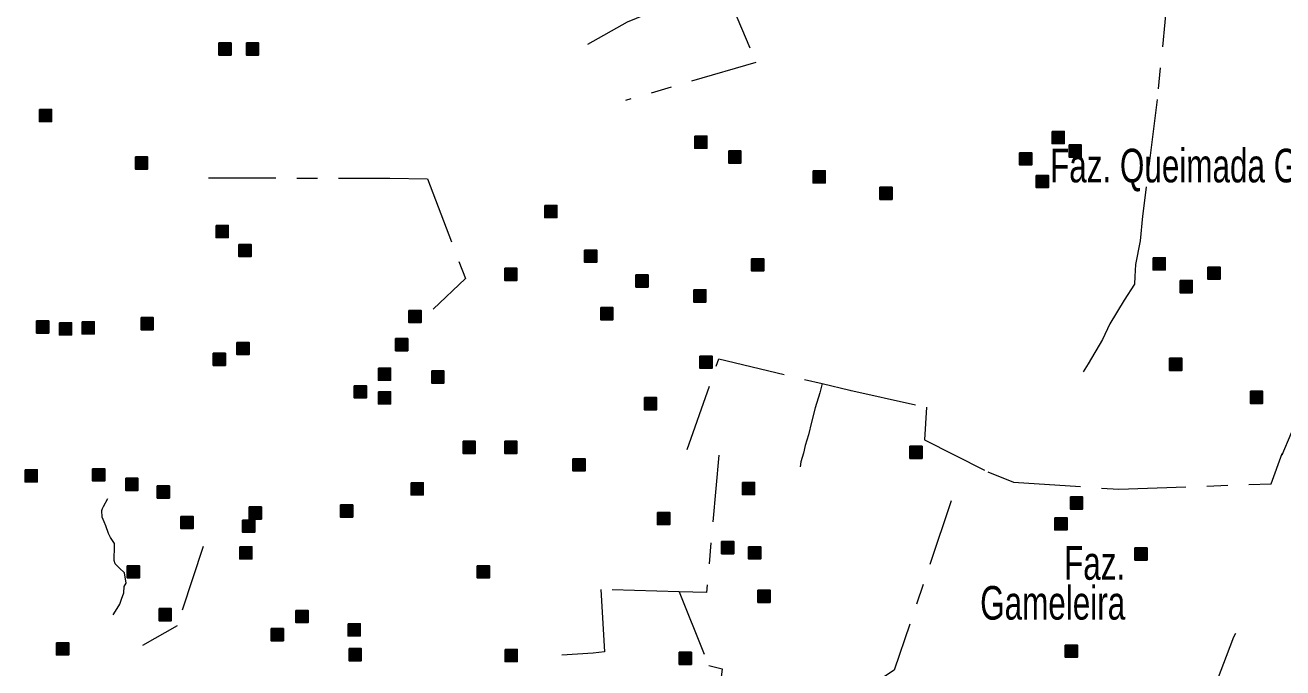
# Model space of a CAD drawing. Extents: x 445.4 to 500, y 8728.7 to 8784.
# Drawn here: x 482.05 to 488.04, y 8767.19 to 8770.25 of the extents above; entities that cross this region are included whole.
import ezdxf
from ezdxf.enums import TextEntityAlignment as Align

# ---------------------------------------------------------------- set-up
doc = ezdxf.new("R2010")
doc.units = 0
doc.header["$LTSCALE"] = 0.064
doc.linetypes.add('DOT_DASHED', pattern=[7.7, 5, -1.2, 0.3, -1.2])
doc.layers.add('2', color=7, linetype='Continuous', lineweight=25)
doc.layers.add('22', color=7, linetype='DOT_DASHED', lineweight=13)
doc.layers.add('61', color=7, linetype='Continuous')

msp = doc.modelspace()

# ---------------------------------------------------------------- hatches: boundary and pattern name
at = {"layer": '2'}
for points in [[(482.9744, 8770.1617), (483.0324, 8770.1617), (483.0324, 8770.1037), (482.9744, 8770.1037)], [(483.1056, 8770.1617), (483.1636, 8770.1617), (483.1636, 8770.1037), (483.1056, 8770.1037)], [(482.1192, 8769.8448), (482.1772, 8769.8448), (482.1772, 8769.7868), (482.1192, 8769.7868)], [(485.2416, 8769.7178), (485.2996, 8769.7178), (485.2996, 8769.6598), (485.2416, 8769.6598)], [(486.9433, 8769.7402), (487.0013, 8769.7402), (487.0013, 8769.6822), (486.9433, 8769.6822)], [(485.4035, 8769.647), (485.4615, 8769.647), (485.4615, 8769.589), (485.4035, 8769.589)], [(486.7891, 8769.6387), (486.8471, 8769.6387), (486.8471, 8769.5807), (486.7891, 8769.5807)], [(487.0245, 8769.6754), (487.0825, 8769.6754), (487.0825, 8769.6174), (487.0245, 8769.6174)], [(482.5762, 8769.6184), (482.6342, 8769.6184), (482.6342, 8769.5604), (482.5762, 8769.5604)], [(485.8047, 8769.5528), (485.8627, 8769.5528), (485.8627, 8769.4948), (485.8047, 8769.4948)], [(486.8679, 8769.5302), (486.9259, 8769.5302), (486.9259, 8769.4722), (486.8679, 8769.4722)], [(486.1236, 8769.4739), (486.1816, 8769.4739), (486.1816, 8769.4159), (486.1236, 8769.4159)], [(484.5265, 8769.3875), (484.5845, 8769.3875), (484.5845, 8769.3295), (484.5265, 8769.3295)], [(482.9608, 8769.2924), (483.0188, 8769.2924), (483.0188, 8769.2344), (482.9608, 8769.2344)], [(483.0694, 8769.2019), (483.1274, 8769.2019), (483.1274, 8769.1439), (483.0694, 8769.1439)], [(484.7165, 8769.1747), (484.7745, 8769.1747), (484.7745, 8769.1167), (484.7165, 8769.1167)], [(485.5124, 8769.1336), (485.5704, 8769.1336), (485.5704, 8769.0756), (485.5124, 8769.0756)], [(487.4249, 8769.1386), (487.4829, 8769.1386), (487.4829, 8769.0806), (487.4249, 8769.0806)], [(487.6862, 8769.0942), (487.7442, 8769.0942), (487.7442, 8769.0362), (487.6862, 8769.0362)], [(484.3364, 8769.0887), (484.3944, 8769.0887), (484.3944, 8769.0307), (484.3364, 8769.0307)], [(484.9609, 8769.057), (485.0189, 8769.057), (485.0189, 8768.999), (484.9609, 8768.999)], [(485.2364, 8768.9857), (485.2944, 8768.9857), (485.2944, 8768.9277), (485.2364, 8768.9277)], [(487.5531, 8769.0301), (487.6111, 8769.0301), (487.6111, 8768.9721), (487.5531, 8768.9721)], [(482.6033, 8768.8532), (482.6613, 8768.8532), (482.6613, 8768.7952), (482.6033, 8768.7952)], [(483.8794, 8768.8877), (483.9374, 8768.8877), (483.9374, 8768.8297), (483.8794, 8768.8297)], [(484.7934, 8768.9013), (484.8514, 8768.9013), (484.8514, 8768.8433), (484.7934, 8768.8433)], [(482.1056, 8768.8379), (482.1636, 8768.8379), (482.1636, 8768.7799), (482.1056, 8768.7799)], [(482.2142, 8768.8288), (482.2722, 8768.8288), (482.2722, 8768.7708), (482.2142, 8768.7708)], [(482.3228, 8768.8334), (482.3808, 8768.8334), (482.3808, 8768.7754), (482.3228, 8768.7754)], [(483.0604, 8768.7355), (483.1184, 8768.7355), (483.1184, 8768.6775), (483.0604, 8768.6775)], [(483.816, 8768.7536), (483.874, 8768.7536), (483.874, 8768.6956), (483.816, 8768.6956)], [(482.9472, 8768.684), (483.0052, 8768.684), (483.0052, 8768.626), (482.9472, 8768.626)], [(483.7346, 8768.6133), (483.7926, 8768.6133), (483.7926, 8768.5553), (483.7346, 8768.5553)], [(485.2659, 8768.67), (485.3239, 8768.67), (485.3239, 8768.612), (485.2659, 8768.612)], [(487.5038, 8768.6602), (487.5618, 8768.6602), (487.5618, 8768.6022), (487.5038, 8768.6022)], [(483.988, 8768.5997), (484.046, 8768.5997), (484.046, 8768.5417), (483.988, 8768.5417)], [(483.6189, 8768.5286), (483.6769, 8768.5286), (483.6769, 8768.4706), (483.6189, 8768.4706)], [(483.7346, 8768.5001), (483.7926, 8768.5001), (483.7926, 8768.4421), (483.7346, 8768.4421)], [(487.8883, 8768.5024), (487.9463, 8768.5024), (487.9463, 8768.4444), (487.8883, 8768.4444)], [(485.0016, 8768.4729), (485.0596, 8768.4729), (485.0596, 8768.4149), (485.0016, 8768.4149)], [(484.1373, 8768.2647), (484.1953, 8768.2647), (484.1953, 8768.2067), (484.1373, 8768.2067)], [(484.3364, 8768.2647), (484.3944, 8768.2647), (484.3944, 8768.2067), (484.3364, 8768.2067)], [(486.2666, 8768.241), (486.3246, 8768.241), (486.3246, 8768.183), (486.2666, 8768.183)], [(484.661, 8768.181), (484.719, 8768.181), (484.719, 8768.123), (484.661, 8768.123)], [(482.0513, 8768.1289), (482.1093, 8768.1289), (482.1093, 8768.0709), (482.0513, 8768.0709)], [(482.3726, 8768.1334), (482.4306, 8768.1334), (482.4306, 8768.0754), (482.3726, 8768.0754)], [(482.5309, 8768.0881), (482.5889, 8768.0881), (482.5889, 8768.0301), (482.5309, 8768.0301)], [(482.6803, 8768.0519), (482.7383, 8768.0519), (482.7383, 8767.9939), (482.6803, 8767.9939)], [(483.8902, 8768.0669), (483.9482, 8768.0669), (483.9482, 8768.0089), (483.8902, 8768.0089)], [(485.468, 8768.0684), (485.526, 8768.0684), (485.526, 8768.0104), (485.468, 8768.0104)], [(483.5536, 8767.9613), (483.6116, 8767.9613), (483.6116, 8767.9033), (483.5536, 8767.9033)], [(487.0306, 8767.9993), (487.0886, 8767.9993), (487.0886, 8767.9413), (487.0306, 8767.9413)], [(482.7934, 8767.907), (482.8514, 8767.907), (482.8514, 8767.849), (482.7934, 8767.849)], [(483.1192, 8767.9523), (483.1772, 8767.9523), (483.1772, 8767.8943), (483.1192, 8767.8943)], [(485.0638, 8767.9254), (485.1218, 8767.9254), (485.1218, 8767.8674), (485.0638, 8767.8674)], [(486.9567, 8767.9007), (487.0147, 8767.9007), (487.0147, 8767.8427), (486.9567, 8767.8427)], [(483.0875, 8767.8889), (483.1455, 8767.8889), (483.1455, 8767.8309), (483.0875, 8767.8309)], [(485.3694, 8767.7873), (485.4274, 8767.7873), (485.4274, 8767.7293), (485.3694, 8767.7293)], [(483.0739, 8767.7621), (483.1319, 8767.7621), (483.1319, 8767.7041), (483.0739, 8767.7041)], [(485.4976, 8767.7626), (485.5556, 8767.7626), (485.5556, 8767.7046), (485.4976, 8767.7046)], [(487.3382, 8767.757), (487.3962, 8767.757), (487.3962, 8767.699), (487.3382, 8767.699)], [(482.5375, 8767.6717), (482.5955, 8767.6717), (482.5955, 8767.6137), (482.5375, 8767.6137)], [(484.2052, 8767.6716), (484.2632, 8767.6716), (484.2632, 8767.6136), (484.2052, 8767.6136)], [(485.542, 8767.5555), (485.6, 8767.5555), (485.6, 8767.4975), (485.542, 8767.4975)], [(482.6893, 8767.4678), (482.7473, 8767.4678), (482.7473, 8767.4098), (482.6893, 8767.4098)], [(483.3409, 8767.4588), (483.3989, 8767.4588), (483.3989, 8767.4008), (483.3409, 8767.4008)], [(483.2233, 8767.3728), (483.2813, 8767.3728), (483.2813, 8767.3148), (483.2233, 8767.3148)], [(483.5898, 8767.3954), (483.6478, 8767.3954), (483.6478, 8767.3374), (483.5898, 8767.3374)], [(482.2006, 8767.3049), (482.2586, 8767.3049), (482.2586, 8767.2469), (482.2006, 8767.2469)], [(483.5943, 8767.2777), (483.6523, 8767.2777), (483.6523, 8767.2197), (483.5943, 8767.2197)], [(484.3377, 8767.2732), (484.3957, 8767.2732), (484.3957, 8767.2152), (484.3377, 8767.2152)], [(485.1673, 8767.2596), (485.2253, 8767.2596), (485.2253, 8767.2016), (485.1673, 8767.2016)], [(487.006, 8767.2941), (487.064, 8767.2941), (487.064, 8767.2361), (487.006, 8767.2361)]]:
    msp.add_hatch(color=256, dxfattribs=at).paths.add_polyline_path(points)

# ---------------------------------------------------------------- linework, layer by layer
for points in [[(482.9744, 8770.1617), (483.0324, 8770.1617), (483.0324, 8770.1037), (482.9744, 8770.1037)], [(483.1056, 8770.1617), (483.1636, 8770.1617), (483.1636, 8770.1037), (483.1056, 8770.1037)], [(482.1192, 8769.8448), (482.1772, 8769.8448), (482.1772, 8769.7868), (482.1192, 8769.7868)], [(485.2416, 8769.7178), (485.2996, 8769.7178), (485.2996, 8769.6598), (485.2416, 8769.6598)], [(486.9433, 8769.7402), (487.0013, 8769.7402), (487.0013, 8769.6822), (486.9433, 8769.6822)], [(485.4035, 8769.647), (485.4615, 8769.647), (485.4615, 8769.589), (485.4035, 8769.589)], [(486.7891, 8769.6387), (486.8471, 8769.6387), (486.8471, 8769.5807), (486.7891, 8769.5807)], [(487.0245, 8769.6754), (487.0825, 8769.6754), (487.0825, 8769.6174), (487.0245, 8769.6174)], [(482.5762, 8769.6184), (482.6342, 8769.6184), (482.6342, 8769.5604), (482.5762, 8769.5604)], [(485.8047, 8769.5528), (485.8627, 8769.5528), (485.8627, 8769.4948), (485.8047, 8769.4948)], [(486.8679, 8769.5302), (486.9259, 8769.5302), (486.9259, 8769.4722), (486.8679, 8769.4722)], [(486.1236, 8769.4739), (486.1816, 8769.4739), (486.1816, 8769.4159), (486.1236, 8769.4159)], [(484.5265, 8769.3875), (484.5845, 8769.3875), (484.5845, 8769.3295), (484.5265, 8769.3295)], [(482.9608, 8769.2924), (483.0188, 8769.2924), (483.0188, 8769.2344), (482.9608, 8769.2344)], [(483.0694, 8769.2019), (483.1274, 8769.2019), (483.1274, 8769.1439), (483.0694, 8769.1439)], [(484.7165, 8769.1747), (484.7745, 8769.1747), (484.7745, 8769.1167), (484.7165, 8769.1167)], [(485.5124, 8769.1336), (485.5704, 8769.1336), (485.5704, 8769.0756), (485.5124, 8769.0756)], [(487.4249, 8769.1386), (487.4829, 8769.1386), (487.4829, 8769.0806), (487.4249, 8769.0806)], [(487.6862, 8769.0942), (487.7442, 8769.0942), (487.7442, 8769.0362), (487.6862, 8769.0362)], [(484.3364, 8769.0887), (484.3944, 8769.0887), (484.3944, 8769.0307), (484.3364, 8769.0307)], [(484.9609, 8769.057), (485.0189, 8769.057), (485.0189, 8768.999), (484.9609, 8768.999)], [(485.2364, 8768.9857), (485.2944, 8768.9857), (485.2944, 8768.9277), (485.2364, 8768.9277)], [(487.5531, 8769.0301), (487.6111, 8769.0301), (487.6111, 8768.9721), (487.5531, 8768.9721)], [(482.6033, 8768.8532), (482.6613, 8768.8532), (482.6613, 8768.7952), (482.6033, 8768.7952)], [(483.8794, 8768.8877), (483.9374, 8768.8877), (483.9374, 8768.8297), (483.8794, 8768.8297)], [(484.7934, 8768.9013), (484.8514, 8768.9013), (484.8514, 8768.8433), (484.7934, 8768.8433)], [(482.1056, 8768.8379), (482.1636, 8768.8379), (482.1636, 8768.7799), (482.1056, 8768.7799)], [(482.2142, 8768.8288), (482.2722, 8768.8288), (482.2722, 8768.7708), (482.2142, 8768.7708)], [(482.3228, 8768.8334), (482.3808, 8768.8334), (482.3808, 8768.7754), (482.3228, 8768.7754)], [(483.0604, 8768.7355), (483.1184, 8768.7355), (483.1184, 8768.6775), (483.0604, 8768.6775)], [(483.816, 8768.7536), (483.874, 8768.7536), (483.874, 8768.6956), (483.816, 8768.6956)], [(482.9472, 8768.684), (483.0052, 8768.684), (483.0052, 8768.626), (482.9472, 8768.626)], [(483.7346, 8768.6133), (483.7926, 8768.6133), (483.7926, 8768.5553), (483.7346, 8768.5553)], [(485.2659, 8768.67), (485.3239, 8768.67), (485.3239, 8768.612), (485.2659, 8768.612)], [(487.5038, 8768.6602), (487.5618, 8768.6602), (487.5618, 8768.6022), (487.5038, 8768.6022)], [(483.988, 8768.5997), (484.046, 8768.5997), (484.046, 8768.5417), (483.988, 8768.5417)], [(483.6189, 8768.5286), (483.6769, 8768.5286), (483.6769, 8768.4706), (483.6189, 8768.4706)], [(483.7346, 8768.5001), (483.7926, 8768.5001), (483.7926, 8768.4421), (483.7346, 8768.4421)], [(487.8883, 8768.5024), (487.9463, 8768.5024), (487.9463, 8768.4444), (487.8883, 8768.4444)], [(485.0016, 8768.4729), (485.0596, 8768.4729), (485.0596, 8768.4149), (485.0016, 8768.4149)], [(484.1373, 8768.2647), (484.1953, 8768.2647), (484.1953, 8768.2067), (484.1373, 8768.2067)], [(484.3364, 8768.2647), (484.3944, 8768.2647), (484.3944, 8768.2067), (484.3364, 8768.2067)], [(486.2666, 8768.241), (486.3246, 8768.241), (486.3246, 8768.183), (486.2666, 8768.183)], [(484.661, 8768.181), (484.719, 8768.181), (484.719, 8768.123), (484.661, 8768.123)], [(482.0513, 8768.1289), (482.1093, 8768.1289), (482.1093, 8768.0709), (482.0513, 8768.0709)], [(482.3726, 8768.1334), (482.4306, 8768.1334), (482.4306, 8768.0754), (482.3726, 8768.0754)], [(482.5309, 8768.0881), (482.5889, 8768.0881), (482.5889, 8768.0301), (482.5309, 8768.0301)], [(482.6803, 8768.0519), (482.7383, 8768.0519), (482.7383, 8767.9939), (482.6803, 8767.9939)], [(483.8902, 8768.0669), (483.9482, 8768.0669), (483.9482, 8768.0089), (483.8902, 8768.0089)], [(485.468, 8768.0684), (485.526, 8768.0684), (485.526, 8768.0104), (485.468, 8768.0104)], [(483.5536, 8767.9613), (483.6116, 8767.9613), (483.6116, 8767.9033), (483.5536, 8767.9033)], [(487.0306, 8767.9993), (487.0886, 8767.9993), (487.0886, 8767.9413), (487.0306, 8767.9413)], [(482.7934, 8767.907), (482.8514, 8767.907), (482.8514, 8767.849), (482.7934, 8767.849)], [(483.1192, 8767.9523), (483.1772, 8767.9523), (483.1772, 8767.8943), (483.1192, 8767.8943)], [(485.0638, 8767.9254), (485.1218, 8767.9254), (485.1218, 8767.8674), (485.0638, 8767.8674)], [(486.9567, 8767.9007), (487.0147, 8767.9007), (487.0147, 8767.8427), (486.9567, 8767.8427)], [(483.0875, 8767.8889), (483.1455, 8767.8889), (483.1455, 8767.8309), (483.0875, 8767.8309)], [(485.3694, 8767.7873), (485.4274, 8767.7873), (485.4274, 8767.7293), (485.3694, 8767.7293)], [(483.0739, 8767.7621), (483.1319, 8767.7621), (483.1319, 8767.7041), (483.0739, 8767.7041)], [(485.4976, 8767.7626), (485.5556, 8767.7626), (485.5556, 8767.7046), (485.4976, 8767.7046)], [(487.3382, 8767.757), (487.3962, 8767.757), (487.3962, 8767.699), (487.3382, 8767.699)], [(482.5375, 8767.6717), (482.5955, 8767.6717), (482.5955, 8767.6137), (482.5375, 8767.6137)], [(484.2052, 8767.6716), (484.2632, 8767.6716), (484.2632, 8767.6136), (484.2052, 8767.6136)], [(485.542, 8767.5555), (485.6, 8767.5555), (485.6, 8767.4975), (485.542, 8767.4975)], [(482.6893, 8767.4678), (482.7473, 8767.4678), (482.7473, 8767.4098), (482.6893, 8767.4098)], [(483.3409, 8767.4588), (483.3989, 8767.4588), (483.3989, 8767.4008), (483.3409, 8767.4008)], [(483.2233, 8767.3728), (483.2813, 8767.3728), (483.2813, 8767.3148), (483.2233, 8767.3148)], [(483.5898, 8767.3954), (483.6478, 8767.3954), (483.6478, 8767.3374), (483.5898, 8767.3374)], [(482.2006, 8767.3049), (482.2586, 8767.3049), (482.2586, 8767.2469), (482.2006, 8767.2469)], [(483.5943, 8767.2777), (483.6523, 8767.2777), (483.6523, 8767.2197), (483.5943, 8767.2197)], [(484.3377, 8767.2732), (484.3957, 8767.2732), (484.3957, 8767.2152), (484.3377, 8767.2152)], [(485.1673, 8767.2596), (485.2253, 8767.2596), (485.2253, 8767.2016), (485.1673, 8767.2016)], [(487.006, 8767.2941), (487.064, 8767.2941), (487.064, 8767.2361), (487.006, 8767.2361)]]:
    msp.add_lwpolyline(points, close=True, dxfattribs=at)
at = {"layer": '22'}
for points in [[(484.7323, 8770.1558), (484.921, 8770.2626), (485.1627, 8770.3602), (485.3788, 8770.4321)], [(485.3788, 8770.4321), (485.533, 8770.0675), (484.9121, 8769.8877)], [(487.5005, 8770.4607), (487.4445, 8769.8922), (487.3915, 8769.4745), (487.3742, 8769.3366), (487.364, 8769.2193), (487.3411, 8769.107), (487.3386, 8769.0484), (487.3361, 8769.0127), (487.2877, 8768.9361), (487.2191, 8768.8239), (487.1835, 8768.7499), (487.1148, 8768.6326), (487.0924, 8768.595)], [(482.9248, 8769.519), (483.7887, 8769.5171), (483.9684, 8769.5135), (484.1488, 8769.0392), (483.9943, 8768.894)], [(485.2058, 8768.225), (485.3559, 8768.6571), (485.8484, 8768.5393)], [(485.8484, 8768.5393), (485.8369, 8768.4955), (485.8146, 8768.4231), (485.7969, 8768.3553), (485.7831, 8768.2953), (485.767, 8768.2444), (485.7593, 8768.2082), (485.7463, 8768.1659), (485.7439, 8768.1422)], [(485.8484, 8768.5393), (485.9798, 8768.5078), (485.9839, 8768.5069)], [(485.9798, 8768.5078), (486.3454, 8768.4267), (486.3363, 8768.271), (486.6378, 8768.1184), (486.7596, 8768.0697), (487.2612, 8768.0364), (487.9867, 8768.0625)], [(487.9867, 8768.0625), (488.0402, 8768.206), (488.0402, 8768.2002), (488.0832, 8768.3021), (488.0932, 8768.3272), (488.1037, 8768.3523), (488.1162, 8768.3773), (488.1268, 8768.3985), (488.1362, 8768.4222), (488.1437, 8768.4418), (488.1518, 8768.462), (488.1634, 8768.4851), (488.173, 8768.5082), (488.1845, 8768.5294), (488.1905, 8768.539)], [(485.3555, 8768.1989), (485.2972, 8767.5436), (485.1677, 8767.5474)], [(482.4702, 8767.4383), (482.4975, 8767.4802), (482.5016, 8767.4887), (482.51, 8767.5134), (482.5221, 8767.5423), (482.5237, 8767.5733), (482.5318, 8767.5888), (482.5251, 8767.6383), (482.5006, 8767.6596), (482.4809, 8767.6814), (482.4754, 8767.6963), (482.4774, 8767.7673), (482.4764, 8767.778), (482.4583, 8767.807), (482.4484, 8767.8246), (482.4353, 8767.8615), (482.428, 8767.8807), (482.4185, 8767.9033), (482.4165, 8767.9351), (482.4196, 8767.9444), (482.4242, 8767.9538), (482.4455, 8767.9919)], [(486.4636, 8767.9809), (486.1912, 8767.1746), (486.094, 8767.1113), (486.0804, 8766.7224), (486.2197, 8766.5581), (486.3717, 8766.4064), (486.4097, 8766.3589), (486.6128, 8766.2606)], [(482.8988, 8767.764), (482.7753, 8767.3864), (482.6099, 8767.292)], [(485.1677, 8767.5474), (484.7936, 8767.5584), (484.8121, 8767.2625)], [(485.1677, 8767.5474), (485.3077, 8767.1965), (485.3714, 8767.1812), (485.3296, 8766.8466), (485.5286, 8766.8089), (485.5202, 8766.6735), (485.3427, 8766.4491), (485.244, 8766.322)], [(487.606, 8766.5956), (487.606, 8766.6603), (487.6018, 8766.7486), (487.6144, 8766.809), (487.6773, 8766.9899), (487.7361, 8767.1414), (487.7738, 8767.241), (487.809, 8767.3327), (487.8192, 8767.3505)], [(484.8121, 8767.2625), (484.7566, 8767.2552), (484.6087, 8767.2462)]]:
    msp.add_lwpolyline(points, dxfattribs=at)

# ---------------------------------------------------------------- texts
at = {"layer": '61', "width": 0.7}
msp.add_text('Faz. Queimada Grande', height=0.16, dxfattribs=at).set_placement((486.9339, 8769.4974))
for s, p in [('         Faz.', (487.292, 8767.6052)), ('Gameleira', (487.292, 8767.4152))]:
    msp.add_text(s, height=0.16, dxfattribs=at).set_placement(p, align=Align.RIGHT)

doc.saveas('drawing.dxf')
